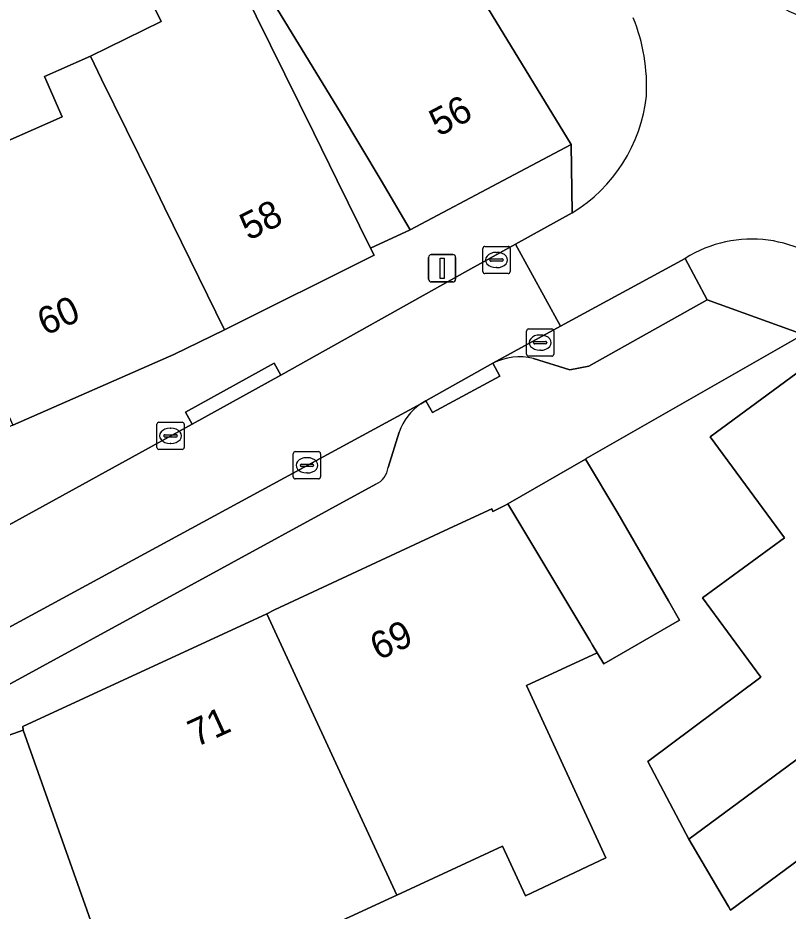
# Model space of a CAD drawing. Extents: x 161798 to 162385, y 382315 to 382833.
# Drawn here: x 161914.23 to 161942.5, y 382473.21 to 382505.97 of the extents above; entities that cross this region are included whole.
import ezdxf

# ---------------------------------------------------------------- set-up
doc = ezdxf.new("R2010")
doc.units = 0
for name, color, linetype in [('IMGEO_Erf', 7, 'Continuous'), ('IMGEO_Kolk', 7, 'Continuous'), ('IMGEO_Lichtmast', 7, 'Continuous'), ('IMGEO_Pand', 7, 'Continuous'), ('IMGEO_Pand_nummerreeks', 7, 'Continuous'), ('IMGEO_Parkeervlak_open', 7, 'Continuous'), ('IMGEO_Rijbaan_lokaal_open', 7, 'Continuous'), ('IMGEO_Voetpad_open', 7, 'Continuous')]:
    doc.layers.add(name, color=color, linetype=linetype)

msp = doc.modelspace()

# ---------------------------------------------------------------- linework, layer by layer
at = {"layer": 'IMGEO_Erf'}
for points in [[(161921.383, 382509.259), (161925.09, 382501.748), (161925.951, 382500), (161927.171, 382497.525), (161928.632, 382498.197), (161927.559, 382500), (161926.075, 382502.494), (161922.986, 382507.552)], [(161906.631, 382507.867), (161908.693, 382503.183), (161911.324, 382504.341), (161912.797, 382500.994), (161915.861, 382502.341), (161915.21, 382503.821), (161915.406, 382503.907), (161915.734, 382504.051), (161916.892, 382504.56), (161919.487, 382505.833), (161918.5, 382507.843)], [(161943.046, 382494.363), (161935.085, 382489.806), (161935.055, 382489.789), (161936.244, 382487.804), (161938.108, 382484.585), (161938.514, 382483.884), (161935.731, 382482.274), (161935.489, 382482.679), (161932.899, 382481.486), (161935.813, 382475.159), (161932.857, 382473.767), (161932.015, 382475.589), (161928.142, 382473.799), (161924.693, 382472.205), (161925.53, 382470.395), (161922.269, 382468.888), (161918.832, 382467.419), (161919.424, 382465.747), (161910.817, 382462.697), (161923.855, 382411.141), (161926.575, 382409.655), (161934.439, 382411.796)], [(161945.26, 382476.846), (161940.383, 382473.25), (161940.306, 382473.38), (161939.918, 382474.037), (161939.71, 382474.389), (161938.849, 382475.848), (161937.344, 382478.694), (161941.493, 382481.787), (161939.356, 382484.705), (161942.359, 382486.905), (161939.64, 382490.61), (161943.015, 382493.087)]]:
    msp.add_lwpolyline(points, dxfattribs=at)
at = {"layer": 'IMGEO_Kolk'}
for p, q in [((161931.295, 382496.664), (161931.295, 382497.516)), ((161931.37, 382497.59), (161932.222, 382497.59)), ((161932.296, 382497.516), (161932.296, 382496.664)), ((161931.554, 382497.084), (161931.554, 382497.096)), ((161931.597, 382497.133), (161931.995, 382497.133)), ((161931.783, 382497.37), (161931.808, 382497.37)), ((161932.038, 382497.096), (161932.038, 382497.084)), ((161931.992, 382497.047), (161931.594, 382497.047)), ((161931.806, 382496.81), (161931.781, 382496.81)), ((161932.222, 382496.59), (161931.37, 382496.59)), ((161932.897, 382493.633), (161932.897, 382494.485)), ((161932.972, 382494.559), (161933.824, 382494.559)), ((161933.898, 382494.485), (161933.898, 382493.633)), ((161933.385, 382494.339), (161933.41, 382494.339)), ((161933.156, 382494.053), (161933.156, 382494.065)), ((161933.594, 382494.016), (161933.196, 382494.016)), ((161933.199, 382494.102), (161933.597, 382494.102)), ((161933.64, 382494.065), (161933.64, 382494.053)), ((161933.824, 382493.559), (161932.972, 382493.559)), ((161933.408, 382493.779), (161933.383, 382493.779)), ((161919.332, 382490.214), (161919.332, 382491.066)), ((161919.407, 382491.14), (161920.259, 382491.14)), ((161919.82, 382490.92), (161919.845, 382490.92)), ((161920.333, 382491.066), (161920.333, 382490.214)), ((161919.591, 382490.634), (161919.591, 382490.646)), ((161920.029, 382490.597), (161919.631, 382490.597)), ((161919.634, 382490.683), (161920.032, 382490.683)), ((161920.075, 382490.646), (161920.075, 382490.634)), ((161919.843, 382490.36), (161919.818, 382490.36)), ((161920.259, 382490.14), (161919.407, 382490.14)), ((161924.337, 382489.134), (161924.337, 382489.986)), ((161924.412, 382490.06), (161925.264, 382490.06)), ((161925.338, 382489.986), (161925.338, 382489.134)), ((161924.596, 382489.554), (161924.596, 382489.566)), ((161924.639, 382489.603), (161925.037, 382489.603)), ((161924.825, 382489.84), (161924.85, 382489.84)), ((161925.08, 382489.566), (161925.08, 382489.554)), ((161925.034, 382489.517), (161924.636, 382489.517)), ((161924.848, 382489.28), (161924.823, 382489.28)), ((161925.264, 382489.06), (161924.412, 382489.06))]:
    msp.add_line(p, q, dxfattribs=at)
for points in [[(161931.295, 382496.664), (161931.295, 382497.516)], [(161931.37, 382497.59), (161932.222, 382497.59)], [(161932.296, 382497.516), (161932.296, 382496.664)], [(161932.222, 382496.59), (161931.37, 382496.59)], [(161932.897, 382493.633), (161932.897, 382494.485)], [(161932.972, 382494.559), (161933.824, 382494.559)], [(161933.898, 382494.485), (161933.898, 382493.633)], [(161933.824, 382493.559), (161932.972, 382493.559)], [(161919.332, 382490.214), (161919.332, 382491.066)], [(161919.407, 382491.14), (161920.259, 382491.14)], [(161920.333, 382491.066), (161920.333, 382490.214)], [(161920.259, 382490.14), (161919.407, 382490.14)], [(161924.337, 382489.134), (161924.337, 382489.986)], [(161924.412, 382490.06), (161925.264, 382490.06)], [(161925.338, 382489.986), (161925.338, 382489.134)], [(161925.264, 382489.06), (161924.412, 382489.06)]]:
    msp.add_lwpolyline(points, dxfattribs=at)
for centre, radius, start, end in [((161931.372, 382497.514), 0.0765, 91.552, 178.448), ((161931.372, 382497.514), 0.0765, 91.552, 178.448), ((161932.22, 382497.514), 0.0765, 1.552, 88.448), ((161932.22, 382497.514), 0.0765, 1.552, 88.448), ((161931.594, 382497.093), 0.0403, 85.8775, 175.7526), ((161931.591, 382497.083), 0.0366, 178.938, 274.7102), ((161931.995, 382497.09), 0.043, 264.8664, 352.4533), ((161931.999, 382497.095), 0.0386, 1.7309, 96.639), ((161931.372, 382496.666), 0.0765, 181.552, 268.448), ((161931.372, 382496.666), 0.0765, 181.552, 268.448), ((161932.22, 382496.666), 0.0765, 271.552, 358.448), ((161932.22, 382496.666), 0.0765, 271.552, 358.448), ((161932.974, 382494.483), 0.0765, 91.552, 178.448), ((161932.974, 382494.483), 0.0765, 91.552, 178.448), ((161933.822, 382494.483), 0.0765, 1.552, 88.448), ((161933.822, 382494.483), 0.0765, 1.552, 88.448), ((161933.196, 382494.062), 0.0403, 85.8775, 175.7526), ((161933.193, 382494.052), 0.0366, 178.938, 274.7102), ((161933.597, 382494.059), 0.043, 264.8664, 352.4533), ((161933.601, 382494.064), 0.0386, 1.7309, 96.639), ((161932.974, 382493.635), 0.0765, 181.552, 268.448), ((161932.974, 382493.635), 0.0765, 181.552, 268.448), ((161933.822, 382493.635), 0.0765, 271.552, 358.448), ((161933.822, 382493.635), 0.0765, 271.552, 358.448), ((161919.409, 382491.064), 0.0765, 91.552, 178.448), ((161919.409, 382491.064), 0.0765, 91.552, 178.448), ((161920.257, 382491.064), 0.0765, 1.552, 88.448), ((161920.257, 382491.064), 0.0765, 1.552, 88.448), ((161919.631, 382490.643), 0.0403, 85.8775, 175.7526), ((161919.628, 382490.633), 0.0366, 178.938, 274.7102), ((161920.032, 382490.64), 0.043, 264.8664, 352.4533), ((161920.036, 382490.645), 0.0386, 1.7309, 96.639), ((161919.409, 382490.216), 0.0765, 181.552, 268.448), ((161919.409, 382490.216), 0.0765, 181.552, 268.448), ((161920.257, 382490.216), 0.0765, 271.552, 358.448), ((161920.257, 382490.216), 0.0765, 271.552, 358.448), ((161924.414, 382489.984), 0.0765, 91.552, 178.448), ((161924.414, 382489.984), 0.0765, 91.552, 178.448), ((161925.262, 382489.984), 0.0765, 1.552, 88.448), ((161925.262, 382489.984), 0.0765, 1.552, 88.448), ((161924.636, 382489.563), 0.0403, 85.8775, 175.7526), ((161924.633, 382489.553), 0.0366, 178.938, 274.7102), ((161925.037, 382489.56), 0.043, 264.8664, 352.4533), ((161925.041, 382489.565), 0.0386, 1.7309, 96.639), ((161924.414, 382489.136), 0.0765, 181.552, 268.448), ((161924.414, 382489.136), 0.0765, 181.552, 268.448), ((161925.262, 382489.136), 0.0765, 271.552, 358.448), ((161925.262, 382489.136), 0.0765, 271.552, 358.448)]:
    msp.add_arc(centre, radius, start, end, dxfattribs=at)
for centre, major_axis, ratio, start_param, end_param in [((161931.782, 382497.09), (-0.387, 0.002), 0.722429, 4.712389, 7.853982), ((161931.807, 382497.09), (-0.39, 0.002), 0.717154, 1.570796, 4.712389), ((161933.384, 382494.059), (-0.387, 0.002), 0.722429, 4.712389, 7.853982), ((161933.409, 382494.059), (-0.39, 0.002), 0.717154, 1.570796, 4.712389), ((161919.819, 382490.64), (-0.387, 0.002), 0.722429, 4.712389, 7.853982), ((161919.844, 382490.64), (-0.39, 0.002), 0.717154, 1.570796, 4.712389), ((161924.824, 382489.56), (-0.387, 0.002), 0.722429, 4.712389, 7.853982), ((161924.849, 382489.56), (-0.39, 0.002), 0.717154, 1.570796, 4.712389)]:
    msp.add_ellipse(centre, major_axis=major_axis, ratio=ratio, start_param=start_param, end_param=end_param, dxfattribs=at)
at = {"layer": 'IMGEO_Lichtmast'}
for p, q in [((161929.302, 382496.386), (161929.302, 382497.186)), ((161929.302, 382497.186), (161929.302, 382496.386)), ((161929.402, 382497.286), (161930.192, 382497.286)), ((161930.192, 382497.286), (161929.402, 382497.286)), ((161930.292, 382497.186), (161930.292, 382496.386)), ((161930.292, 382496.386), (161930.292, 382497.186)), ((161930.192, 382496.286), (161929.402, 382496.286)), ((161929.402, 382496.286), (161930.192, 382496.286))]:
    msp.add_line(p, q, dxfattribs=at)
msp.add_lwpolyline([(161929.722, 382497.161), (161929.872, 382497.161), (161929.872, 382496.411), (161929.722, 382496.411), (161929.722, 382497.161)], dxfattribs=at)
for centre, start, end in [((161929.402, 382497.186), 90, 180), ((161929.402, 382497.186), 90, 180), ((161930.192, 382497.186), 0, 90), ((161930.192, 382497.186), 360, 90), ((161929.402, 382496.386), 180, 270), ((161929.402, 382496.386), 180, 270), ((161930.192, 382496.386), 270, 0), ((161930.192, 382496.386), 270, 0)]:
    msp.add_arc(centre, 0.1, start, end, dxfattribs=at)
at = {"layer": 'IMGEO_Pand'}
for points in [[(161928.632, 382498.197), (161932.037, 382500), (161934.536, 382501.323), (161930.116, 382508.56), (161929.9, 382508.429), (161927.077, 382513.05), (161924.415, 382511.424), (161925.749, 382509.24), (161922.986, 382507.552), (161926.075, 382502.494), (161927.559, 382500)], [(161921.383, 382509.259), (161918.5, 382507.843), (161919.487, 382505.833), (161916.892, 382504.56), (161917.304, 382503.721), (161919.13, 382500), (161919.612, 382499.019), (161921.815, 382494.53), (161927.302, 382497.264), (161927.171, 382497.525), (161925.951, 382500), (161925.09, 382501.748)], [(161916.892, 382504.56), (161915.734, 382504.051), (161915.406, 382503.907), (161915.21, 382503.821), (161915.861, 382502.341), (161912.797, 382500.994), (161911.324, 382504.341), (161908.693, 382503.183), (161910.094, 382500), (161914.046, 382491.027), (161919.955, 382493.628), (161921.815, 382494.53), (161919.612, 382499.019), (161919.13, 382500), (161917.304, 382503.721)], [(161950.356, 382484.334), (161946.327, 382489.811), (161945.74, 382489.38), (161943.015, 382493.087), (161939.64, 382490.61), (161942.359, 382486.905), (161939.356, 382484.705), (161941.493, 382481.787), (161937.344, 382478.694), (161938.849, 382475.848)], [(161935.055, 382489.789), (161932.214, 382488.146), (161935.219, 382483.13), (161935.315, 382482.969), (161935.489, 382482.679), (161935.731, 382482.274), (161938.514, 382483.884), (161938.108, 382484.585), (161936.244, 382487.804)], [(161932.899, 382481.486), (161935.489, 382482.679), (161935.315, 382482.969), (161935.219, 382483.13), (161932.214, 382488.146), (161932.122, 382488.093), (161931.664, 382487.868), (161931.625, 382487.964), (161930.219, 382487.311), (161923.643, 382484.255), (161923.369, 382484.116), (161928.142, 382473.799), (161932.015, 382475.589), (161932.857, 382473.767), (161935.813, 382475.159)], [(161954.726, 382478.543), (161950.42, 382484.381), (161950.356, 382484.334), (161938.849, 382475.848), (161939.71, 382474.389), (161939.918, 382474.037), (161940.306, 382473.38), (161940.383, 382473.25), (161945.26, 382476.846), (161945.307, 382476.783), (161947.771, 382473.441), (161948.092, 382473.677), (161949.886, 382471.244), (161955.929, 382475.702), (161954.147, 382478.116)], [(161918.832, 382467.419), (161922.269, 382468.888), (161925.53, 382470.395), (161924.693, 382472.205), (161928.142, 382473.799), (161923.369, 382484.116), (161916.664, 382481.017), (161914.413, 382479.977), (161914.43, 382479.842)], [(161918.832, 382467.419), (161914.43, 382479.842), (161904.514, 382476.328), (161909.508, 382462.233), (161910.817, 382462.697), (161919.424, 382465.747)]]:
    msp.add_lwpolyline(points, close=True, dxfattribs=at)
at = {"layer": 'IMGEO_Parkeervlak_open'}
for points in [[(161933.151, 382493.483), (161934.48, 382493.063), (161935.178, 382493.19), (161939.523, 382495.623), (161938.715, 382497.147), (161934.143, 382494.657), (161931.658, 382493.304)], [(161929.015, 382491.815), (161910.005, 382481.511)], [(161927.814, 382489.476), (161928.225, 382490.773)], [(161913.289, 382481.187), (161927.363, 382488.873)]]:
    msp.add_lwpolyline(points, dxfattribs=at)
for centre, radius, start, end in [((161932.653, 382491.323), 2.216, 77.0073, 116.6662), ((161930.2, 382490.096), 2.088, 124.5851, 161.0792), ((161927.101, 382489.539), 0.715, 291.4482, 354.9642)]:
    msp.add_arc(centre, radius, start, end, dxfattribs=at)
at = {"layer": 'IMGEO_Rijbaan_lokaal_open'}
for points in [[(161934.577, 382498.82), (161932.494, 382497.673), (161934.143, 382494.657), (161938.715, 382497.147)], [(161900.722, 382481.405), (161886.6, 382476.125), (161884.264, 382475.241), (161862.18, 382466.981), (161858.022, 382465.416), (161857.441, 382465.176), (161858.62, 382462.006), (161863.172, 382463.679), (161897.933, 382476.5), (161898.492, 382476.702), (161899.05, 382476.907), (161904.831, 382479.194), (161910.005, 382481.511), (161929.015, 382491.815), (161929.202, 382491.929), (161931.658, 382493.304), (161934.143, 382494.657), (161932.494, 382497.673), (161930.737, 382496.705), (161923.875, 382492.866), (161920.624, 382491.074), (161913.66, 382487.239)]]:
    msp.add_lwpolyline(points, dxfattribs=at)
for centre, radius, start, end in [((161944.304, 382509.822), 4.02, 213.081, 301.0958), ((161930.565, 382503.441), 6.74, 357.1103, 22.0409), ((161931.573, 382503.732), 5.758, 301.4485, 353.7097), ((161941.168, 382493.249), 4.606, 42.9322, 122.184)]:
    msp.add_arc(centre, radius, start, end, dxfattribs=at)
at = {"layer": 'IMGEO_Voetpad_open'}
for points in [[(161902.451, 382574.778), (161900.916, 382577.172), (161899.894, 382578.767), (161898.121, 382577.665), (161900.68, 382573.632), (161892.965, 382568.536), (161890.792, 382567.1), (161891.64, 382565.816), (161892.451, 382564.589), (161893.911, 382562.378), (161897.075, 382557.59), (161900.489, 382552.547), (161909.788, 382538.805), (161911.526, 382536.099), (161924.608, 382516.565), (161924.902, 382516.697), (161927.077, 382513.05), (161929.9, 382508.429), (161930.116, 382508.56), (161934.536, 382501.323), (161934.577, 382498.82)], [(161913.66, 382487.239), (161920.624, 382491.074), (161920.383, 382491.511), (161923.634, 382493.303), (161923.875, 382492.866), (161930.737, 382496.705), (161932.494, 382497.673), (161934.577, 382498.82), (161934.536, 382501.323), (161932.037, 382500), (161928.632, 382498.197), (161927.171, 382497.525), (161927.302, 382497.264), (161921.815, 382494.53), (161919.955, 382493.628), (161914.046, 382491.027), (161908.133, 382488.424), (161905.892, 382487.442), (161899.798, 382485.051), (161893.704, 382482.66), (161893.591, 382482.949), (161891.328, 382482.13), (161891.435, 382481.839), (161884.859, 382479.431)], [(161938.715, 382497.147), (161939.523, 382495.623), (161943.046, 382494.363), (161946.327, 382489.811), (161950.356, 382484.334), (161950.42, 382484.381), (161954.726, 382478.543), (161983.404, 382439.272), (161998.059, 382419.476), (162001.282, 382415.062), (162005.738, 382408.96), (162006.916, 382407.381), (162011.459, 382401.201), (162015.66, 382395.487), (162015.773, 382395.333), (162016.93, 382392.603), (162016.974, 382392.447), (162019.512, 382383.48), (162025.97, 382385.896)], [(161914.43, 382479.842), (161914.413, 382479.977), (161916.664, 382481.017), (161923.369, 382484.116), (161923.643, 382484.255), (161930.219, 382487.311), (161931.625, 382487.964), (161931.664, 382487.868), (161932.122, 382488.093), (161932.214, 382488.146), (161935.055, 382489.789), (161935.085, 382489.806), (161943.046, 382494.363), (161939.523, 382495.623), (161935.178, 382493.19), (161934.48, 382493.063), (161933.151, 382493.483)], [(161931.658, 382493.304), (161931.912, 382492.835), (161929.441, 382491.491), (161929.202, 382491.929), (161929.015, 382491.815)], [(161928.225, 382490.773), (161927.814, 382489.476)], [(161927.363, 382488.873), (161913.289, 382481.187)], [(161910.005, 382481.511), (161904.831, 382479.194), (161905.014, 382478.73), (161899.233, 382476.443), (161899.05, 382476.907), (161898.492, 382476.702), (161897.933, 382476.5), (161863.172, 382463.679), (161858.62, 382462.006), (161859.626, 382459.393), (161871.426, 382463.575), (161871.103, 382464.487), (161876.293, 382466.326), (161885.998, 382469.766), (161895.595, 382473.167), (161901.268, 382475.177), (161904.514, 382476.328), (161914.43, 382479.842)]]:
    msp.add_lwpolyline(points, dxfattribs=at)
for points in [[(161923.875, 382492.866), (161923.634, 382493.303), (161920.383, 382491.511), (161920.624, 382491.074)], [(161929.202, 382491.929), (161929.441, 382491.491), (161931.912, 382492.835), (161931.658, 382493.304)]]:
    msp.add_lwpolyline(points, close=True, dxfattribs=at)
for centre, radius, start, end in [((161944.304, 382509.822), 4.02, 213.081, 301.0958), ((161930.565, 382503.441), 6.74, 357.1103, 22.0409), ((161931.573, 382503.732), 5.758, 301.4485, 353.7097), ((161941.168, 382493.249), 4.606, 42.9322, 122.184), ((161932.653, 382491.323), 2.216, 77.0073, 116.6662), ((161930.2, 382490.096), 2.088, 124.5851, 161.0792), ((161927.101, 382489.539), 0.715, 291.4482, 354.9642)]:
    msp.add_arc(centre, radius, start, end, dxfattribs=at)

# ---------------------------------------------------------------- texts
at = {"layer": 'IMGEO_Pand_nummerreeks'}
for s, rotation, p in [('56', 27.8973, (161929.675, 382501.6)), ('58', 26.4878, (161922.698, 382497.786)), ('60', 23.7606, (161915.23, 382494.301)), ('69', 24.8091, (161927.457, 382482.392)), ('71', 24.5619, (161920.769, 382479.21))]:
    msp.add_text(s, height=1, rotation=rotation, dxfattribs=at).set_placement(p)

doc.saveas('drawing.dxf')
